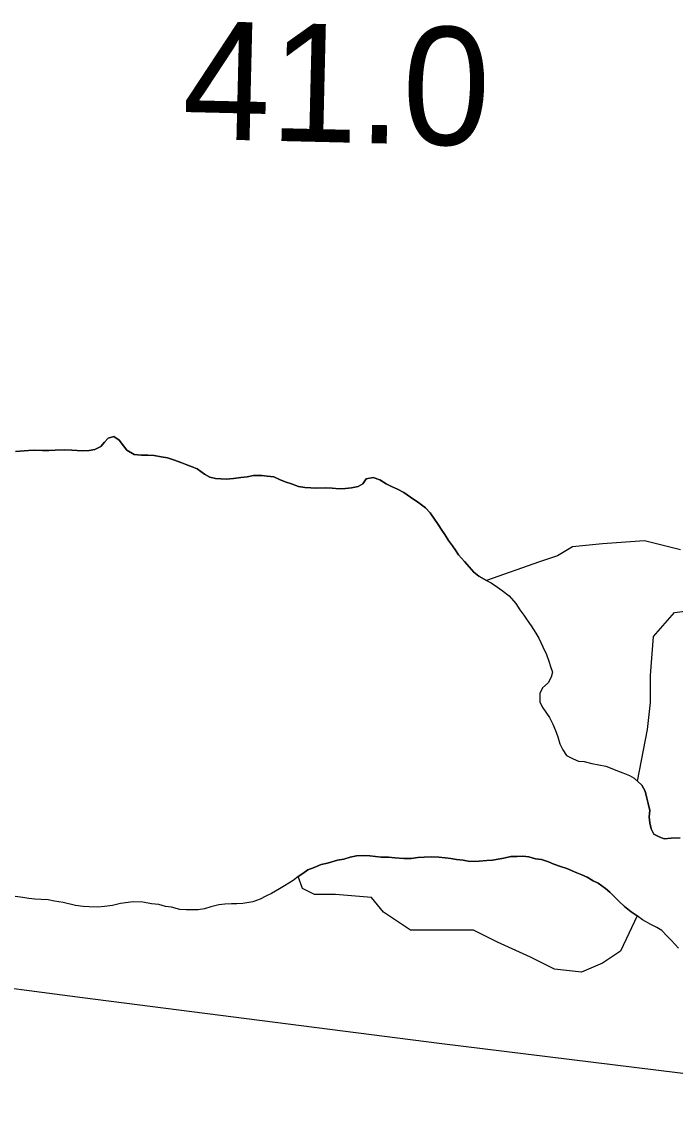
# Model space of a CAD drawing. Extents: x 3219052 to 3256913, y 800770 to 826146.
# Drawn here: x 3231695 to 3232066, y 811180 to 811803 of the extents above; entities that cross this region are included whole.
import ezdxf

# ---------------------------------------------------------------- set-up
doc = ezdxf.new("R2010")
doc.units = 0
for name, color, linetype in [('V-LEVE-TOET', 7, 'Continuous'), ('V-RIVR-RANG', 7, 'Continuous'), ('V-SITE-VEGE', 7, 'Continuous'), ('V-TOPO-SHOR', 7, 'Continuous')]:
    doc.layers.add(name, color=color, linetype=linetype)

msp = doc.modelspace()

# ---------------------------------------------------------------- linework, layer by layer
at = {"layer": 'V-LEVE-TOET'}
msp.add_lwpolyline([(3233168.71, 811179.56), (3232928.45, 811181.52), (3232726.75, 811183.35), (3232448.33, 811182.18), (3232199.98, 811191.47), (3232105.65, 811201.7), (3231932.02, 811222.94), (3231729.58, 811248.93), (3231657.36, 811258.48), (3231483.91, 811272.61), (3231247.96, 811289.57), (3231011, 811310.39), (3230861.9, 811324.85), (3230746.47, 811335.96), (3230650.89, 811334.23), (3230506.19, 811328.79), (3230333.47, 811321.2), (3230135.17, 811308.02), (3229915.78, 811296.31), (3229853.28, 811297.11), (3229792.43, 811304.81), (3229699.76, 811327.82)], dxfattribs=at)
at = {"layer": 'V-SITE-VEGE'}
for points in [[(3231920.53, 811529.99), (3231915.76, 811533.3), (3231911.97, 811535.95), (3231908.35, 811537.78), (3231905.06, 811539.27), (3231901.93, 811540.76), (3231898.31, 811543.08), (3231894.52, 811544.42), (3231890.56, 811543.6), (3231888.73, 811540.81), (3231886.09, 811539.33), (3231882.29, 811538.52), (3231878.83, 811538.2), (3231875.2, 811538.04), (3231871.25, 811538.38), (3231867.45, 811538.56), (3231862.67, 811538.41), (3231855.74, 811538.76), (3231852.12, 811539.27), (3231848.16, 811540.77), (3231844.7, 811541.93), (3231841.41, 811543.26), (3231838.28, 811544.75), (3231834.49, 811545.09), (3231831.36, 811545.6), (3231826.74, 811545.45), (3231823.11, 811544.8), (3231819.48, 811544.32), (3231815.35, 811543.83), (3231811.23, 811543.52), (3231805.13, 811543.87), (3231801.83, 811544.54), (3231798.87, 811546.36), (3231794.76, 811549.34), (3231791.96, 811550.5), (3231788.83, 811551.67), (3231786.03, 811552.83), (3231781.25, 811554.49), (3231777.79, 811555.49), (3231774.33, 811556.17), (3231770.37, 811556.84), (3231766.74, 811557.01), (3231763.12, 811557.03), (3231758.99, 811557.53), (3231754.88, 811559.85), (3231752.91, 811562.33), (3231750.44, 811565.64), (3231747.48, 811567.63), (3231744.18, 811566.81), (3231742.19, 811564.51), (3231740.04, 811562.04), (3231736.74, 811560.24), (3231733.44, 811559.76), (3231729.65, 811559.6), (3231723.54, 811559.95), (3231719.42, 811560.13), (3231714.14, 811559.98), (3231710.51, 811559.66), (3231707.05, 811559.67), (3231702.27, 811559.85), (3231698.97, 811559.7), (3231691.55, 811559.22)], [(3232068.87, 811503.42), (3232048.46, 811508.52), (3232024.64, 811506.82), (3232007.63, 811505.12), (3231999.12, 811500.01), (3231988.92, 811496.61), (3231958.82, 811486), (3231954.54, 811488.32), (3231951.74, 811490.64), (3231949.11, 811493.62), (3231946.48, 811496.76), (3231943.03, 811500.56), (3231941.39, 811503.21), (3231939.58, 811505.69), (3231937.29, 811508.66), (3231935.32, 811511.96), (3231933.51, 811514.44), (3231931.38, 811517.75), (3231926.95, 811524.36), (3231924.31, 811527.17), (3231920.53, 811529.99)], [(3232068.7, 811339.87), (3232063.75, 811339.56), (3232059.79, 811339.24), (3232056.83, 811340.4), (3232053.87, 811341.9), (3232052.39, 811344.87), (3232051.58, 811348.34), (3232051.26, 811351.64), (3232051.6, 811355.26), (3232050.62, 811359.22), (3232049.8, 811362.36), (3232048.83, 811366.32), (3232047.02, 811369.62), (3232044.53, 811371.94), (3232050.16, 811401.31), (3232051.86, 811416.62), (3232051.86, 811431.94), (3232053.56, 811454.07), (3232065.47, 811467.68), (3232079.07, 811469.38)]]:
    msp.add_lwpolyline(points, dxfattribs=at)
msp.add_lwpolyline([(3232044.32, 811295.42), (3232034.85, 811275.38), (3232024.64, 811268.57), (3232012.73, 811263.46), (3231997.42, 811265.17), (3231983.81, 811271.97), (3231965.1, 811280.48), (3231951.49, 811287.29), (3231936.18, 811287.29), (3231915.77, 811287.29), (3231900.46, 811297.5), (3231893.66, 811306.01), (3231873.24, 811307.71), (3231861.33, 811307.71), (3231854.53, 811311.11), (3231852.09, 811317.78), (3231854.58, 811319.59), (3231857.55, 811321.56), (3231861.02, 811323.03), (3231865.14, 811324.67), (3231868.61, 811325.48), (3231874.39, 811327.11), (3231877.85, 811327.76), (3231881.48, 811328.9), (3231885.11, 811329.55), (3231889.4, 811329.71), (3231892.7, 811329.53), (3231895.83, 811329.19), (3231899.13, 811328.85), (3231903.25, 811328.84), (3231906.88, 811328.5), (3231911.99, 811327.99), (3231916.12, 811328.14), (3231919.91, 811328.62), (3231923.54, 811328.77), (3231927.5, 811328.93), (3231931.78, 811328.75), (3231935.41, 811328.41), (3231938.71, 811328.07), (3231941.84, 811327.57), (3231945.63, 811327.06), (3231949.42, 811326.39), (3231954.7, 811326.54), (3231958.99, 811326.85), (3231962.29, 811327.17), (3231965.43, 811327.66), (3231968.73, 811328.31), (3231972.69, 811329.12), (3231976.31, 811329.27), (3231979.45, 811329.43), (3231982.91, 811328.92), (3231986.7, 811327.92), (3231990, 811327.42), (3231994.12, 811326.08), (3231997.08, 811324.92), (3232000.87, 811323.59), (3232004.49, 811322.43), (3232010.09, 811319.93), (3232013.06, 811318.77), (3232016.02, 811317.44), (3232019.48, 811315.45), (3232022.28, 811314.12), (3232026.4, 811310.98), (3232028.86, 811308.99), (3232031.98, 811305.85), (3232034.12, 811303.7), (3232037.25, 811300.88), (3232041.03, 811297.74)], close=True, dxfattribs=at)
at = {"layer": 'V-TOPO-SHOR'}
for points in [[(3231691.55, 811559.22), (3231698.97, 811559.7), (3231702.27, 811559.85), (3231707.05, 811559.67), (3231710.51, 811559.66), (3231714.14, 811559.98), (3231719.42, 811560.13), (3231723.54, 811559.95), (3231729.65, 811559.6), (3231733.44, 811559.76), (3231736.74, 811560.24), (3231740.04, 811562.04), (3231742.19, 811564.51), (3231744.18, 811566.81), (3231747.48, 811567.63), (3231750.44, 811565.64), (3231752.91, 811562.33), (3231754.88, 811559.85), (3231758.99, 811557.53), (3231763.12, 811557.03), (3231766.74, 811557.01), (3231770.37, 811556.84), (3231774.33, 811556.17), (3231777.79, 811555.49), (3231781.25, 811554.49), (3231786.03, 811552.83), (3231788.83, 811551.67), (3231791.96, 811550.5), (3231794.76, 811549.34), (3231798.87, 811546.36), (3231801.83, 811544.54), (3231805.13, 811543.87), (3231811.23, 811543.52), (3231815.35, 811543.83), (3231819.48, 811544.32), (3231823.11, 811544.8), (3231826.74, 811545.45), (3231831.36, 811545.6), (3231834.49, 811545.09), (3231838.28, 811544.75), (3231841.41, 811543.26), (3231844.7, 811541.93), (3231848.16, 811540.77), (3231852.12, 811539.27), (3231855.74, 811538.76), (3231862.67, 811538.41), (3231867.45, 811538.56), (3231871.25, 811538.38), (3231875.2, 811538.04), (3231878.83, 811538.2), (3231882.29, 811538.52), (3231886.09, 811539.33), (3231888.73, 811540.81), (3231890.56, 811543.6), (3231894.52, 811544.42), (3231898.31, 811543.08), (3231901.93, 811540.76), (3231905.06, 811539.27), (3231908.35, 811537.78), (3231911.97, 811535.95), (3231915.76, 811533.3), (3231920.53, 811529.99)], [(3231920.53, 811529.99), (3231924.31, 811527.17), (3231926.95, 811524.36), (3231931.38, 811517.75), (3231933.51, 811514.44), (3231935.32, 811511.96), (3231937.29, 811508.66), (3231939.58, 811505.69), (3231941.39, 811503.21), (3231943.03, 811500.56), (3231946.48, 811496.76), (3231949.11, 811493.62), (3231951.74, 811490.64), (3231954.54, 811488.32), (3231958.82, 811486), (3231961.46, 811484.51), (3231965.08, 811482.19), (3231967.87, 811480.2), (3231971.82, 811477.22), (3231975.44, 811472.92), (3231977.73, 811469.29), (3231980.04, 811466.31), (3231982, 811463.33), (3231984.3, 811460.19), (3231986.93, 811456.06), (3231988.57, 811453.26), (3231990.87, 811448.3), (3231993, 811443.84), (3231994.3, 811440.21), (3231995.28, 811437.07), (3231996.26, 811433.93), (3231995.59, 811430.97), (3231993.94, 811427.84), (3231990.63, 811425.05), (3231989.13, 811421.75), (3231989.12, 811416.81), (3231990.92, 811413.67), (3231994.54, 811408.21), (3231996.5, 811404.25), (3231997.97, 811400.78), (3231999.28, 811397.15), (3232000.43, 811393.19), (3232002.23, 811389.72), (3232004.36, 811386.58), (3232007.98, 811384.59), (3232011.11, 811383.42), (3232014.25, 811383.08), (3232018.7, 811381.92), (3232022.65, 811381.24), (3232026.61, 811380.41), (3232030.07, 811379.08), (3232033.2, 811377.91), (3232036.33, 811376.75), (3232040.12, 811375.26), (3232042.75, 811373.6), (3232047.02, 811369.62), (3232048.83, 811366.32), (3232049.8, 811362.36), (3232050.62, 811359.22), (3232051.6, 811355.26), (3232051.26, 811351.64), (3232051.58, 811348.34), (3232052.39, 811344.87), (3232053.87, 811341.9), (3232056.83, 811340.41), (3232059.79, 811339.24), (3232063.75, 811339.56), (3232068.7, 811339.87)], [(3232067.85, 811277.21), (3232065.71, 811279.36), (3232063.74, 811281.67), (3232061.27, 811284.15), (3232058.31, 811287.13), (3232055.52, 811288.95), (3232052.22, 811290.61), (3232047.45, 811293.27), (3232044.32, 811295.42), (3232041.03, 811297.74), (3232037.25, 811300.88), (3232034.12, 811303.7), (3232031.98, 811305.85), (3232028.86, 811308.99), (3232026.39, 811310.98), (3232022.28, 811314.12), (3232019.48, 811315.45), (3232016.02, 811317.44), (3232013.06, 811318.77), (3232010.09, 811319.93), (3232004.49, 811322.43), (3232000.87, 811323.59), (3231997.08, 811324.92), (3231994.12, 811326.08), (3231990, 811327.42), (3231986.7, 811327.92), (3231982.91, 811328.92), (3231979.45, 811329.43), (3231976.31, 811329.27), (3231972.69, 811329.12), (3231968.73, 811328.31), (3231965.43, 811327.66), (3231962.29, 811327.17), (3231958.99, 811326.85), (3231954.7, 811326.54), (3231949.42, 811326.39), (3231945.63, 811327.06), (3231941.84, 811327.57), (3231938.71, 811328.07), (3231935.41, 811328.41), (3231931.78, 811328.75), (3231927.5, 811328.93), (3231923.54, 811328.78), (3231919.91, 811328.62), (3231916.12, 811328.14), (3231911.99, 811327.99), (3231906.88, 811328.5), (3231903.25, 811328.84), (3231899.13, 811328.85), (3231895.83, 811329.19), (3231892.7, 811329.53), (3231889.4, 811329.71), (3231885.11, 811329.55), (3231881.48, 811328.9), (3231877.85, 811327.76), (3231874.39, 811327.11), (3231868.61, 811325.48), (3231865.14, 811324.67), (3231861.02, 811323.03), (3231857.55, 811321.56)], [(3231857.55, 811321.56), (3231854.58, 811319.59), (3231852.09, 811317.78), (3231849.12, 811315.65), (3231844.33, 811312.53), (3231841.35, 811310.89), (3231836.89, 811308.26), (3231833.59, 811306.62), (3231830.45, 811304.98), (3231826.32, 811303.51), (3231820.71, 811302.54), (3231817.25, 811302.39), (3231814.11, 811302.23), (3231810.48, 811302.08), (3231807.02, 811301.76), (3231802.4, 811300.62), (3231798.94, 811299.47), (3231795.3, 811298.83), (3231792, 811298.84), (3231788.54, 811299.01), (3231784.92, 811299.19), (3231780.14, 811300.36), (3231776.84, 811300.86), (3231773.05, 811301.86), (3231768.76, 811302.37), (3231763.98, 811303.21), (3231758.38, 811303.39), (3231751.28, 811302.42), (3231746.66, 811301.45), (3231742.21, 811300.8), (3231738.25, 811300.49), (3231733.46, 811300.67), (3231730, 811300.84), (3231725.72, 811301.35), (3231718.63, 811303.02), (3231713.85, 811303.86), (3231710.22, 811304.53), (3231706.27, 811304.71), (3231702.64, 811305.05), (3231699.18, 811305.39), (3231695.71, 811305.89), (3231691.43, 811306.4)]]:
    msp.add_lwpolyline(points, dxfattribs=at)

# ---------------------------------------------------------------- texts
at = {"layer": 'V-RIVR-RANG'}
msp.add_text('41.0', height=67, rotation=358.63833, dxfattribs=at).set_placement((3231785.9, 811736.81))

doc.saveas('drawing.dxf')
